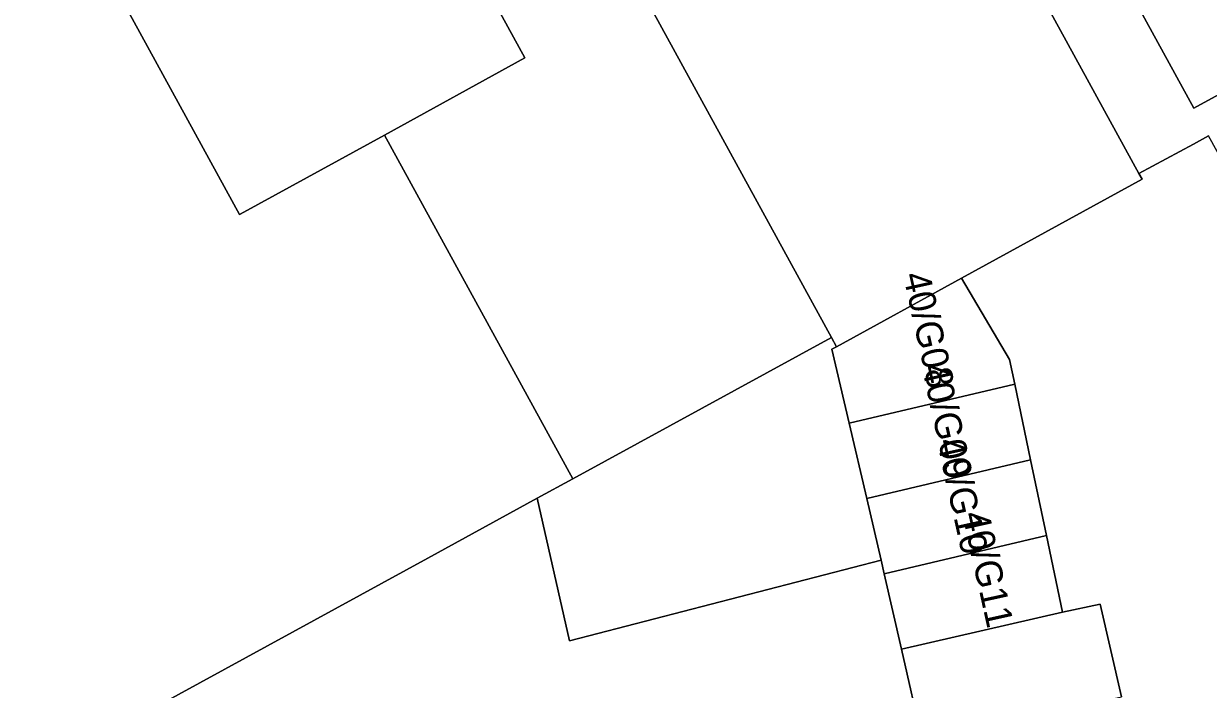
# Model space of a CAD drawing. Extents: x 158086 to 159499, y 382904 to 383981.
# Drawn here: x 159117.78 to 159161.81, y 383332.5 to 383357.24 of the extents above; entities that cross this region are included whole.
import ezdxf

# ---------------------------------------------------------------- set-up
doc = ezdxf.new("R2010")
doc.units = 0
for name, color, linetype in [('IMGEO_Erf', 7, 'Continuous'), ('IMGEO_Pand', 7, 'Continuous'), ('IMGEO_Pand_nummerreeks', 7, 'Continuous'), ('IMGEO_Rijbaan_lokaal_open', 7, 'Continuous')]:
    doc.layers.add(name, color=color, linetype=linetype)

msp = doc.modelspace()

# ---------------------------------------------------------------- linework, layer by layer
at = {"layer": 'IMGEO_Erf'}
for points in [[(159166.537, 383356.974), (159161.275, 383354.091), (159146.69, 383380.711), (159146.6, 383380.662), (159144.097, 383379.291), (159159.234, 383351.663), (159161.261, 383352.764), (159161.822, 383353.069)], [(159151.19, 383330.54), (159150.404, 383333.991), (159149.767, 383336.792), (159149.652, 383337.296), (159138.069, 383334.303), (159136.864, 383339.597), (159132.799, 383337.378), (159121.806, 383331.361)]]:
    msp.add_lwpolyline(points, dxfattribs=at)
msp.add_lwpolyline([(159129.014, 383379.862), (159128.61, 383379.636), (159124.651, 383377.423), (159127.054, 383373.038), (159136.409, 383355.962), (159131.183, 383353.098), (159138.185, 383340.318), (159147.801, 383345.571)], close=True, dxfattribs=at)
at = {"layer": 'IMGEO_Pand'}
for points in [[(159148.025, 383390.236), (159142.951, 383387.456), (159146.444, 383380.943), (159146.6, 383380.662), (159146.69, 383380.711), (159161.275, 383354.091), (159166.537, 383356.974), (159183.263, 383366.606), (159179.983, 383372.833), (159162.986, 383363.456), (159162.725, 383363.312), (159155.696, 383376.186), (159153.349, 383380.484)], [(159144.097, 383379.291), (159146.6, 383380.662), (159146.444, 383380.943), (159142.951, 383387.456), (159142.703, 383387.32), (159142.869, 383387.016), (159129.622, 383379.757), (159129.437, 383380.094), (159129.014, 383379.862), (159147.801, 383345.571), (159147.987, 383345.232), (159152.63, 383347.776), (159159.347, 383351.456), (159159.234, 383351.663)], [(159127.054, 383373.038), (159124.651, 383377.423), (159114.036, 383371.607), (159125.801, 383350.15), (159125.956, 383350.235), (159131.183, 383353.098), (159136.409, 383355.962)], [(159152.63, 383347.776), (159147.987, 383345.232), (159147.816, 383345.138), (159148.459, 383342.39), (159154.615, 383343.84), (159154.426, 383344.75)], [(159149.115, 383339.592), (159148.459, 383342.39), (159147.816, 383345.138), (159147.987, 383345.232), (159147.801, 383345.571), (159138.185, 383340.318), (159136.864, 383339.597), (159138.069, 383334.303), (159149.652, 383337.296)], [(159154.615, 383343.84), (159148.459, 383342.39), (159149.115, 383339.592), (159155.203, 383341.026)], [(159155.79, 383338.211), (159155.203, 383341.026), (159149.115, 383339.592), (159149.652, 383337.296), (159149.767, 383336.792)], [(159155.79, 383338.211), (159149.767, 383336.792), (159150.404, 383333.991), (159156.396, 383335.369)], [(159157.796, 383335.668), (159156.396, 383335.369), (159150.404, 383333.991), (159151.19, 383330.54), (159158.093, 383332.111), (159158.578, 383332.221)]]:
    msp.add_lwpolyline(points, close=True, dxfattribs=at)
msp.add_lwpolyline([(159121.806, 383331.361), (159132.799, 383337.378), (159136.864, 383339.597), (159138.185, 383340.318), (159131.183, 383353.098), (159125.956, 383350.235), (159125.801, 383350.15), (159114.036, 383371.607)], dxfattribs=at)
at = {"layer": 'IMGEO_Rijbaan_lokaal_open'}
msp.add_lwpolyline([(159169.31, 383322.179), (159163.634, 383340.074), (159175.807, 383343.935), (159180.004, 383345.262), (159176.15, 383352.506), (159170.767, 383349.56), (159165.383, 383346.613), (159161.822, 383353.069), (159161.261, 383352.764), (159159.234, 383351.663), (159159.347, 383351.456), (159152.63, 383347.776), (159154.426, 383344.75), (159154.615, 383343.84), (159155.203, 383341.026), (159155.79, 383338.211), (159156.396, 383335.369), (159157.796, 383335.668), (159158.578, 383332.221)], dxfattribs=at)

# ---------------------------------------------------------------- texts
at = {"layer": 'IMGEO_Pand_nummerreeks'}
for s, p in [('40/G08', (159150.461, 383347.897)), ('40/G09', (159151.146, 383344.508)), ('40/G10', (159151.717, 383341.725)), ('40/G11', (159152.661, 383339.01))]:
    msp.add_text(s, height=1, rotation=282.4522, dxfattribs=at).set_placement(p)

doc.saveas('drawing.dxf')
